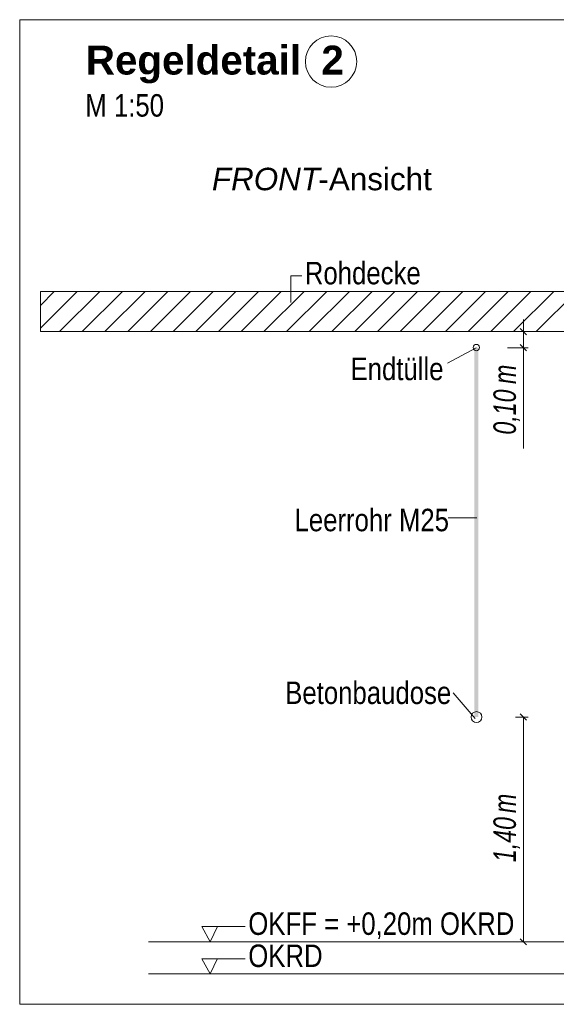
# Model space of a CAD drawing. Extents: x -620 to 300, y 62 to 1112.
# Tile 285 of 291: x 200 to 234, y 878 to 939. Entities that reach past the tile are written whole.
import ezdxf
from ezdxf.lldxf.tags import DXFTag

# ---------------------------------------------------------------- set-up
doc = ezdxf.new("R2010")
doc.units = 0
doc.layers.get('0').update_dxf_attribs({"lineweight": 13})
for name, color, linetype, lineweight, true_color in [('E_Aussparung Bemaßung-A06GA2AY8I', 5, 'Continuous', 9, 0x0000ff), ('E_Betonbaudose', 1, 'Continuous', 13, 0xff0000), ('E_Detail_Beschriftung', 7, 'Continuous', 13, 0x009900), ('E_Detail_Wandschraffur', 7, 'Continuous', 5, 0xc0c0c0), ('E_Leerrohr Beschriftung', 1, 'Continuous', 9, 0xff0000)]:
    doc.layers.add(name, color=color, linetype=linetype, lineweight=lineweight, true_color=true_color)
doc.layers.add('E_Detail_Linie_Text_Bem', color=7, linetype='Continuous', lineweight=13)
doc.styles.get("Standard").update_dxf_attribs({"font": 'ARIALN.TTF'})
tags = doc.linetypes.add('fein_strichliert', pattern=[4, 1, -2, 1]).pattern_tags.tags
tags[8:9] = [DXFTag(74, 4), DXFTag(75, 0), DXFTag(340, '0'), DXFTag(46, 0.0), DXFTag(50, 0.0), DXFTag(44, 0.0), DXFTag(45, 0.0)]
tags[6:7] = [DXFTag(74, 4), DXFTag(75, 0), DXFTag(340, '0'), DXFTag(46, 0.0), DXFTag(50, 0.0), DXFTag(44, 0.0), DXFTag(45, 0.0)]
tags[4:5] = [DXFTag(74, 4), DXFTag(75, 0), DXFTag(340, '0'), DXFTag(46, 0.0), DXFTag(50, 0.0), DXFTag(44, 0.0), DXFTag(45, 0.0)]
tags = doc.linetypes.add('fein_strichliert-A06GA2B28I', pattern=[4, 1, -2, 1]).pattern_tags.tags
tags[8:9] = [DXFTag(74, 4), DXFTag(75, 0), DXFTag(340, '0'), DXFTag(46, 0.0), DXFTag(50, 0.0), DXFTag(44, 0.0), DXFTag(45, 0.0)]
tags[6:7] = [DXFTag(74, 4), DXFTag(75, 0), DXFTag(340, '0'), DXFTag(46, 0.0), DXFTag(50, 0.0), DXFTag(44, 0.0), DXFTag(45, 0.0)]
tags[4:5] = [DXFTag(74, 4), DXFTag(75, 0), DXFTag(340, '0'), DXFTag(46, 0.0), DXFTag(50, 0.0), DXFTag(44, 0.0), DXFTag(45, 0.0)]

# ---------------------------------------------------------------- blocks, each defined once
blk = doc.blocks.new('Referenz-A06GA2B38I')
at = {"layer": 'E_Aussparung Bemaßung-A06GA2AY8I', "linetype": 'Continuous', "ltscale": 0.13}
for p, q in [((231.68, 920.476), (231.68, 912.438)), ((231.489, 919.903), (231.871, 919.521)), ((231.98, 919.712), (230.68, 919.712)), ((231.98, 918.712), (230.68, 918.712)), ((231.489, 918.903), (231.871, 918.521)), ((231.871, 895.521), (231.489, 895.903)), ((231.98, 895.712), (231.18, 895.712)), ((231.68, 895.712), (231.68, 881.712)), ((231.871, 881.521), (231.489, 881.903)), ((231.98, 881.712), (231.18, 881.712))]:
    blk.add_line(p, q, dxfattribs=at)
at = {"layer": 'E_Betonbaudose', "linetype": 'Continuous', "ltscale": 0.13}
for centre, radius in [((228.748, 918.722), 0.2), ((228.757, 895.712), 0.34)]:
    blk.add_circle(centre, radius, dxfattribs=at)
at = {"layer": 'E_Detail_Linie_Text_Bem', "linetype": 'fein_strichliert-A06GA2B28I', "ltscale": 0.65}
for p, q in [((263.066, 939.14), (200.296, 939.14)), ((200.296, 939.14), (200.296, 877.823)), ((200.296, 877.823), (260.039, 877.823))]:
    blk.add_line(p, q, dxfattribs=at)
at = {"layer": 'E_Detail_Linie_Text_Bem', "color": 0, "linetype": 'Continuous', "ltscale": 0.13}
for p, q in [((217.187, 921.533), (217.187, 923.181)), ((217.187, 923.181), (217.874, 923.181)), ((226.946, 917.76), (228.736, 918.712)), ((226.992, 908.126), (228.777, 908.126)), ((227.303, 897.214), (228.667, 895.62)), ((212.161, 881.712), (211.652, 882.662)), ((211.652, 882.662), (214.336, 882.662)), ((212.619, 882.666), (212.161, 881.712)), ((212.161, 879.712), (211.652, 880.662)), ((211.652, 880.662), (214.336, 880.662)), ((212.619, 880.666), (212.161, 879.712))]:
    blk.add_line(p, q, dxfattribs=at)
at = {"layer": 'E_Detail_Linie_Text_Bem', "linetype": 'Continuous', "ltscale": 0.13}
for p, q in [((252.913, 922.212), (201.586, 922.212)), ((201.586, 922.212), (201.586, 919.712)), ((201.586, 919.712), (211.978, 919.712)), ((201.586, 919.712), (250.413, 919.712)), ((211.978, 919.712), (252.913, 919.712)), ((208.312, 881.712), (245.325, 881.712)), ((208.312, 879.712), (245.325, 879.712))]:
    blk.add_line(p, q, dxfattribs=at)
blk.add_solid([(228.882, 918.713), (228.882, 895.712), (228.632, 918.712), (228.632, 895.712)], dxfattribs=at)
at = {"layer": 'E_Detail_Wandschraffur', "linetype": 'fein_strichliert', "ltscale": 0.13}
for p, q in [((201.586, 919.929), (203.869, 922.212)), ((204.197, 919.712), (206.697, 922.212)), ((207.026, 919.712), (209.526, 922.212)), ((209.854, 919.712), (212.354, 922.212)), ((212.683, 919.712), (215.183, 922.212)), ((215.511, 919.712), (218.011, 922.212)), ((218.339, 919.712), (220.839, 922.212)), ((221.168, 919.712), (223.668, 922.212)), ((223.996, 919.712), (226.496, 922.212)), ((226.825, 919.712), (229.325, 922.212)), ((229.653, 919.712), (232.153, 922.212)), ((232.482, 919.712), (234.982, 922.212))]:
    blk.add_line(p, q, dxfattribs=at)
at = {"layer": 'E_Detail_Wandschraffur', "linetype": 'ByBlock', "ltscale": 0.13}
for p, q in [((201.586, 921.343), (202.455, 922.212)), ((202.783, 919.712), (205.283, 922.212)), ((205.611, 919.712), (208.111, 922.212)), ((208.44, 919.712), (210.94, 922.212)), ((211.268, 919.712), (213.768, 922.212)), ((214.097, 919.712), (216.597, 922.212)), ((216.925, 919.712), (219.425, 922.212)), ((219.754, 919.712), (222.254, 922.212)), ((222.582, 919.712), (225.082, 922.212)), ((225.41, 919.712), (227.91, 922.212)), ((228.239, 919.712), (230.739, 922.212)), ((231.067, 919.712), (233.567, 922.212))]:
    blk.add_line(p, q, dxfattribs=at)
at = {"layer": 'E_Leerrohr Beschriftung', "linetype": 'Continuous', "ltscale": 0.13}
blk.add_circle((219.695, 936.532), 1.6, dxfattribs=at)
at = {"layer": 'E_Aussparung Bemaßung-A06GA2AY8I', "linetype": 'Continuous', "ltscale": 0.13, "char_height": 1.4, "attachment_point": 1, "rotation": 90}
for s, insert in [('{\\W0.9;\\fArial Narrow|b0|i1;m}', (229.813, 916.453)), ('{\\W0.9;\\fArial Narrow|b0|i1;0,10 }', (229.813, 913.3)), ('{\\W0.9;\\fArial Narrow|b0|i1;m}', (229.813, 889.733)), ('{\\W0.9;\\fArial Narrow|b0|i1;1,40 }', (229.813, 886.676))]:
    blk.add_mtext(s, dxfattribs=dict(at, insert=insert))
at = {"layer": 'E_Detail_Beschriftung', "color": 1, "linetype": 'Continuous', "lineweight": 35, "ltscale": 0.35, "true_color": 0xff0000, "char_height": 1.8, "attachment_point": 1}
for s, insert in [('{\\fArial|b1|i0;Regeldetail}', (204.414, 937.524)), ('{\\fArial|b1|i0;2}', (219.092, 937.524))]:
    blk.add_mtext(s, dxfattribs=dict(at, insert=insert))
at = {"layer": 'E_Detail_Beschriftung', "linetype": 'Continuous', "ltscale": 0.13, "char_height": 1.4, "attachment_point": 1}
for s, insert in [('{\\fArial Narrow;M 1:50}', (204.384, 934.503)), ('{\\fArial Narrow;Rohdecke}', (218.062, 924.06)), ('{\\fArial Narrow;Endtülle}', (220.908, 918.092)), ('{\\fArial Narrow;Leerrohr M25}', (217.419, 908.682)), ('{\\fArial Narrow;Betonbaudose}', (216.839, 897.924)), ('{\\fArial Narrow;OKFF = +0,20m OKRD}', (214.539, 883.546)), ('{\\fArial Narrow;OKRD}', (214.539, 881.546))]:
    blk.add_mtext(s, dxfattribs=dict(at, insert=insert))
at = {"layer": 'E_Detail_Beschriftung', "linetype": 'Continuous', "lineweight": -2, "ltscale": 0.25, "char_height": 1.4, "attachment_point": 1}
for s, insert in [('{\\fArial|b0|i1;FRONT}', (212.274, 929.918)), ('{\\fArial;-Ansicht}', (218.91, 929.918))]:
    blk.add_mtext(s, dxfattribs=dict(at, insert=insert))

msp = doc.modelspace()

# ---------------------------------------------------------------- block references
at = {"color": 8, "lineweight": 25, "ltscale": 0.25, "true_color": 0x808080}
msp.add_blockref('Referenz-A06GA2B38I', (0, 0), dxfattribs=at)

doc.saveas('drawing.dxf')
